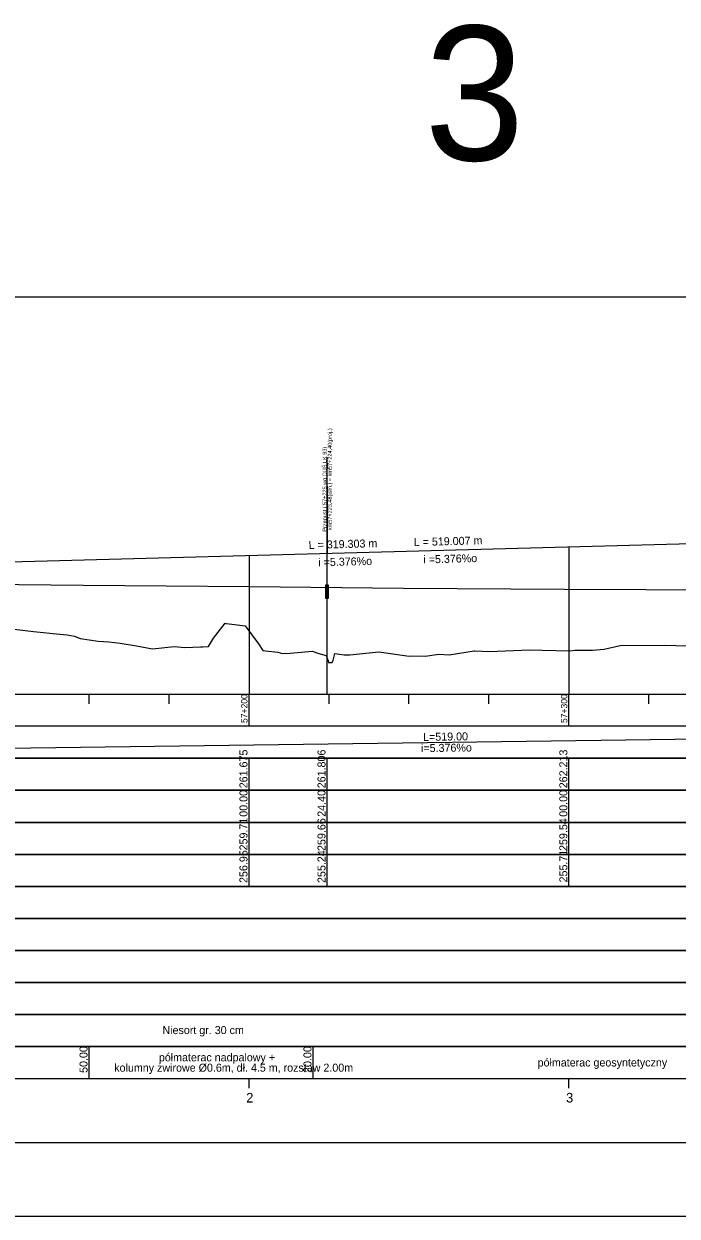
# Model space of a CAD drawing. Extents: x 6445630 to 6518227, y 5499240 to 5511716.
# Drawn here: x 6456360.8 to 6456565.1, y 5508966.7 to 5509339.1 of the extents above; entities that cross this region are included whole.
import ezdxf

# ---------------------------------------------------------------- set-up
doc = ezdxf.new("R2010")
doc.units = 0
for name, color, linetype in [('Default', 7, 'Continuous'), ('TOR_PROF-obiekty+opisy', 7, 'Continuous'), ('TOR_PROF-opisy pomocnicze', 7, 'Continuous'), ('TOR_PROF-tabelka-geometria T1', 7, 'Continuous'), ('TOR_PROF-tabelka-kilometracja', 7, 'Continuous'), ('TOR_PROF-tabelka-odleglosci T1', 7, 'Continuous'), ('TOR_PROF-tabelka-pochylenia proj T1', 7, 'Continuous'), ('TOR_PROF-tabelka-rodzaj rowu T1', 7, 'Continuous'), ('TOR_PROF-tabelka-rowyT1', 7, 'Continuous'), ('TOR_PROF-tabelka-rurociagi T1', 7, 'Continuous'), ('TOR_PROF-tabelka-rzedne istn T1', 7, 'Continuous'), ('TOR_PROF-tabelka-rzedne proj T1', 7, 'Continuous'), ('TOR_PROF-tabelka-teren istniejacy T1', 7, 'Continuous'), ('TOR_PROF-tabelka-warstwa ochronna T1', 7, 'Continuous'), ('TOR_PROF-tor istniejacy T1', 7, 'Continuous'), ('TOR_PROF-tor projektowany', 7, 'Continuous'), ('TOR_PROF-uklad odniesienia', 7, 'Continuous'), ('TOR_PROF-warstwa ochronna', 7, 'Continuous'), ('TOR_RAMKI-dodatkowe3', 7, 'Continuous'), ('TOR_RAMKI-MASKA WYCIECIA', 7, 'Continuous')]:
    doc.layers.add(name, color=color, linetype=linetype)

msp = doc.modelspace()

# ---------------------------------------------------------------- linework, layer by layer
at = {"layer": 'TOR_PROF-obiekty+opisy'}
for p, q in [((6456455.61, 5509129.74), (6456455.61, 5509203.78)), ((6456455.61, 5509194.78), (6456455.61, 5509173.78))]:
    msp.add_line(p, q, dxfattribs=at)
for points in [[(6456456.07, 5509163.81), (6456455.15, 5509163.81), (6456455.15, 5509159.73), (6456456.07, 5509159.73)], [(6456455.99, 5509163.27), (6456455.24, 5509163.27), (6456455.24, 5509160.27), (6456455.99, 5509160.27)]]:
    msp.add_lwpolyline(points, close=True, dxfattribs=at)
for points in [[(6456456.07, 5509159.73), (6456456.07, 5509163.81), (6456455.15, 5509163.81), (6456455.15, 5509159.73), (6456456.07, 5509159.73)], [(6456455.99, 5509160.27), (6456455.24, 5509160.27), (6456455.24, 5509163.27), (6456455.99, 5509163.27), (6456455.99, 5509160.27)]]:
    msp.add_lwpolyline(points, dxfattribs=at)
at = {"layer": 'TOR_PROF-tabelka-geometria T1'}
for points in [[(6452331.21, 5508989.74), (6462728.4, 5508989.74)], [(6452331.21, 5508989.74), (6462731.21, 5508989.74)]]:
    msp.add_lwpolyline(points, dxfattribs=at)
at = {"layer": 'TOR_PROF-tabelka-kilometracja'}
for points in [[(6456431.21, 5509006.74), (6456431.21, 5509009.74)], [(6456531.21, 5509006.74), (6456531.21, 5509009.74)]]:
    msp.add_lwpolyline(points, dxfattribs=at)
at = {"layer": 'TOR_PROF-tabelka-odleglosci T1'}
msp.add_lwpolyline([(6452331.21, 5509089.74), (6462731.21, 5509089.74), (6462731.21, 5509099.74), (6452331.21, 5509099.74)], close=True, dxfattribs=at)
for points in [[(6456431.21, 5509089.74), (6456431.21, 5509099.74)], [(6456455.61, 5509089.74), (6456455.61, 5509099.74)], [(6456531.21, 5509089.74), (6456531.21, 5509099.74)]]:
    msp.add_lwpolyline(points, dxfattribs=at)
at = {"layer": 'TOR_PROF-tabelka-pochylenia proj T1'}
msp.add_lwpolyline([(6452331.21, 5509109.74), (6462731.21, 5509109.74), (6462731.21, 5509119.74), (6452331.21, 5509119.74)], close=True, dxfattribs=at)
msp.add_lwpolyline([(6456231.21, 5509111.24), (6456750.21, 5509118.24)], dxfattribs=at)
at = {"layer": 'TOR_PROF-tabelka-rodzaj rowu T1'}
for points in [[(6452331.21, 5509049.74), (6462731.21, 5509049.74), (6462731.21, 5509059.74), (6452331.21, 5509059.74)], [(6452331.21, 5509029.74), (6462731.21, 5509029.74), (6462731.21, 5509039.74), (6452331.21, 5509039.74)]]:
    msp.add_lwpolyline(points, close=True, dxfattribs=at)
at = {"layer": 'TOR_PROF-tabelka-rowyT1'}
msp.add_lwpolyline([(6452331.21, 5509059.74), (6462731.21, 5509059.74), (6462731.21, 5509069.74), (6452331.21, 5509069.74)], close=True, dxfattribs=at)
at = {"layer": 'TOR_PROF-tabelka-rurociagi T1'}
msp.add_lwpolyline([(6452331.21, 5509039.74), (6462731.21, 5509039.74), (6462731.21, 5509049.74), (6452331.21, 5509049.74)], close=True, dxfattribs=at)
at = {"layer": 'TOR_PROF-tabelka-rzedne istn T1'}
msp.add_lwpolyline([(6452331.21, 5509079.74), (6462731.21, 5509079.74), (6462731.21, 5509089.74), (6452331.21, 5509089.74)], close=True, dxfattribs=at)
for points in [[(6456431.21, 5509079.74), (6456431.21, 5509089.74)], [(6456455.61, 5509079.74), (6456455.61, 5509089.74)], [(6456531.21, 5509079.74), (6456531.21, 5509089.74)], [(6456431.21, 5509069.74), (6456431.21, 5509079.74)], [(6456431.21, 5509069.74), (6456431.21, 5509079.74)], [(6456431.21, 5509069.74), (6456431.21, 5509079.74)], [(6456431.21, 5509069.74), (6456431.21, 5509079.74)], [(6456431.21, 5509069.74), (6456431.21, 5509079.74)], [(6456455.61, 5509069.74), (6456455.61, 5509079.74)], [(6456531.21, 5509069.74), (6456531.21, 5509079.74)], [(6456531.21, 5509069.74), (6456531.21, 5509079.74)], [(6456531.21, 5509069.74), (6456531.21, 5509079.74)], [(6456531.21, 5509069.74), (6456531.21, 5509079.74)], [(6456531.21, 5509069.74), (6456531.21, 5509079.74)]]:
    msp.add_lwpolyline(points, dxfattribs=at)
at = {"layer": 'TOR_PROF-tabelka-rzedne proj T1'}
msp.add_lwpolyline([(6452331.21, 5509099.74), (6462731.21, 5509099.74), (6462731.21, 5509109.74), (6452331.21, 5509109.74)], close=True, dxfattribs=at)
for points in [[(6456431.21, 5509099.74), (6456431.21, 5509109.74)], [(6456455.61, 5509099.74), (6456455.61, 5509109.74)], [(6456531.21, 5509099.74), (6456531.21, 5509109.74)]]:
    msp.add_lwpolyline(points, dxfattribs=at)
at = {"layer": 'TOR_PROF-tabelka-teren istniejacy T1'}
msp.add_lwpolyline([(6452331.21, 5509069.74), (6462731.21, 5509069.74), (6462731.21, 5509079.74), (6452331.21, 5509079.74)], close=True, dxfattribs=at)
msp.add_lwpolyline([(6452331.21, 5509069.74), (6462731.21, 5509069.74), (6462731.21, 5509079.74), (6452331.21, 5509079.74)], close=True, dxfattribs=at)
msp.add_lwpolyline([(6452331.21, 5509069.74), (6462731.21, 5509069.74), (6462731.21, 5509079.74), (6452331.21, 5509079.74)], close=True, dxfattribs=at)
msp.add_lwpolyline([(6452331.21, 5509069.74), (6462731.21, 5509069.74), (6462731.21, 5509079.74), (6452331.21, 5509079.74)], close=True, dxfattribs=at)
msp.add_lwpolyline([(6452331.21, 5509069.74), (6462731.21, 5509069.74), (6462731.21, 5509079.74), (6452331.21, 5509079.74)], close=True, dxfattribs=at)
at = {"layer": 'TOR_PROF-tabelka-warstwa ochronna T1'}
msp.add_lwpolyline([(6452331.21, 5509019.74), (6462731.21, 5509019.74), (6462731.21, 5509029.74), (6452331.21, 5509029.74)], close=True, dxfattribs=at)
at = {"layer": 'TOR_PROF-tor istniejacy T1'}
msp.add_lwpolyline([(6456580.72, 5509162.29), (6456529.85, 5509162.44), (6456479.54, 5509162.79), (6456431.21, 5509163.29), (6456379.3, 5509163.69), (6456328.9, 5509164.19), (6456281.17, 5509164.64), (6456233.54, 5509165.19), (6456191.17, 5509165.58), (6456181.17, 5509165.69), (6456176.61, 5509165.74), (6456135.02, 5509166.19), (6456132.4, 5509166.19), (6456083.4, 5509166.54), (6456035.29, 5509167.04), (6455981.91, 5509167.69), (6455927.89, 5509168.34), (6455879.29, 5509168.99), (6455832.07, 5509169.69), (6455781.2, 5509170.34), (6455730.52, 5509170.84)], dxfattribs=at)
at = {"layer": 'TOR_PROF-tor projektowany'}
for p, q in [((6456231.21, 5509167.74), (6456750.21, 5509181.69)), ((6456298.2, 5509169.54), (6456617.5, 5509178.12))]:
    msp.add_line(p, q, dxfattribs=at)
for points in [[(6456531.21, 5509175.8), (6456531.21, 5509134.74), (6456531.21, 5509129.74), (6456531.21, 5509129.74)], [(6456531.21, 5509175.8), (6456531.21, 5509134.74), (6456531.21, 5509129.74), (6456531.21, 5509129.74)], [(6456431.21, 5509173.11), (6456431.21, 5509134.74), (6456431.21, 5509129.74), (6456431.21, 5509129.74)], [(6456431.21, 5509173.11), (6456431.21, 5509134.74), (6456431.21, 5509129.74), (6456431.21, 5509129.74)]]:
    msp.add_lwpolyline(points, dxfattribs=at)
at = {"layer": 'TOR_PROF-uklad odniesienia'}
for p, q in [((6452331.21, 5509129.74), (6462731.21, 5509129.74)), ((6456381.21, 5509126.74), (6456381.21, 5509129.74)), ((6456406.21, 5509126.74), (6456406.21, 5509129.74)), ((6456431.21, 5509119.74), (6456431.21, 5509129.74)), ((6456456.21, 5509126.74), (6456456.21, 5509129.74)), ((6456481.21, 5509126.74), (6456481.21, 5509129.74)), ((6456506.21, 5509126.74), (6456506.21, 5509129.74)), ((6456531.21, 5509119.74), (6456531.21, 5509129.74)), ((6456556.21, 5509126.74), (6456556.21, 5509129.74))]:
    msp.add_line(p, q, dxfattribs=at)
at = {"layer": 'TOR_PROF-warstwa ochronna'}
msp.add_lwpolyline([(6452331.21, 5509009.74), (6462731.21, 5509009.74), (6462731.21, 5509019.74), (6452331.21, 5509019.74)], close=True, dxfattribs=at)
for points in [[(6456381.21, 5509009.74), (6456381.21, 5509019.74)], [(6456451.21, 5509009.74), (6456451.21, 5509019.74)]]:
    msp.add_lwpolyline(points, dxfattribs=at)
at = {"layer": 'TOR_RAMKI-dodatkowe3'}
for p, q in [((6456357.81, 5509150.05), (6456363.77, 5509149.38)), ((6456363.77, 5509149.38), (6456372.03, 5509148.53)), ((6456420.04, 5509147.23), (6456423.7, 5509151.92)), ((6456423.7, 5509151.92), (6456423.93, 5509151.88)), ((6456423.93, 5509151.88), (6456424.16, 5509151.83)), ((6456424.16, 5509151.83), (6456430, 5509151.13)), ((6456430, 5509151.13), (6456434.15, 5509145.48)), ((6456372.03, 5509148.53), (6456374.31, 5509148.29)), ((6456374.31, 5509148.29), (6456376.62, 5509147.86)), ((6456376.62, 5509147.86), (6456378.44, 5509147.12)), ((6456378.44, 5509147.12), (6456384.05, 5509146.3)), ((6456384.05, 5509146.3), (6456387.38, 5509146.11)), ((6456387.38, 5509146.11), (6456390.93, 5509145.65)), ((6456390.93, 5509145.65), (6456395.99, 5509144.84)), ((6456418.48, 5509144.61), (6456420.04, 5509147.23)), ((6456434.15, 5509145.48), (6456435.47, 5509143.43)), ((6456547.23, 5509144.93), (6456561.06, 5509145.04)), ((6456561.06, 5509145.04), (6456568.18, 5509144.88)), ((6456395.99, 5509144.84), (6456401.03, 5509143.93)), ((6456401.03, 5509143.93), (6456407.81, 5509144.64)), ((6456407.81, 5509144.64), (6456411.13, 5509144.36)), ((6456411.13, 5509144.36), (6456416.09, 5509144.54)), ((6456416.09, 5509144.54), (6456416.77, 5509144.57)), ((6456416.77, 5509144.57), (6456418.48, 5509144.61)), ((6456435.47, 5509143.43), (6456436.35, 5509143.34)), ((6456436.35, 5509143.34), (6456440.25, 5509142.9)), ((6456440.25, 5509142.9), (6456441.71, 5509142.46)), ((6456441.71, 5509142.46), (6456444.1, 5509142.57)), ((6456444.1, 5509142.57), (6456450.91, 5509143.15)), ((6456450.91, 5509143.15), (6456453.04, 5509142.43)), ((6456453.04, 5509142.43), (6456455.32, 5509141.81)), ((6456455.32, 5509141.81), (6456455.89, 5509140.13)), ((6456457.54, 5509140.4), (6456458.07, 5509142.51)), ((6456458.07, 5509142.51), (6456460.96, 5509142.08)), ((6456460.96, 5509142.08), (6456462.68, 5509142.03)), ((6456462.68, 5509142.03), (6456471.76, 5509143)), ((6456471.76, 5509143), (6456481.25, 5509141.65)), ((6456481.25, 5509141.65), (6456482.15, 5509141.74)), ((6456482.15, 5509141.74), (6456486.29, 5509141.69)), ((6456486.29, 5509141.69), (6456490.49, 5509142.31)), ((6456490.49, 5509142.31), (6456493.79, 5509142.05)), ((6456493.79, 5509142.05), (6456501.63, 5509143.27)), ((6456501.63, 5509143.27), (6456501.76, 5509143.26)), ((6456501.76, 5509143.26), (6456506.33, 5509143.05)), ((6456506.33, 5509143.05), (6456518.91, 5509143.6)), ((6456518.91, 5509143.6), (6456522.87, 5509143.51)), ((6456522.87, 5509143.51), (6456531.69, 5509143.29)), ((6456531.69, 5509143.29), (6456533.07, 5509143.47)), ((6456533.07, 5509143.47), (6456538.54, 5509143.56)), ((6456538.54, 5509143.56), (6456542.27, 5509143.82)), ((6456542.27, 5509143.82), (6456547.23, 5509144.93)), ((6456455.89, 5509140.13), (6456456.14, 5509139.56)), ((6456456.14, 5509139.56), (6456456.44, 5509139.64)), ((6456456.44, 5509139.64), (6456457.23, 5509139.63)), ((6456457.23, 5509139.63), (6456457.54, 5509140.4))]:
    msp.add_line(p, q, dxfattribs=at)
at = {"layer": 'TOR_RAMKI-MASKA WYCIECIA'}
msp.add_lwpolyline([(6456217.24, 5508966.75), (6457227.24, 5508966.75), (6457227.24, 5509253.75), (6456217.24, 5509253.75)], close=True, dxfattribs=at)

# ---------------------------------------------------------------- texts
at = {"layer": 'Default'}
for p in [(6456379.3, 5509163.69), (6456431.21, 5509163.29), (6456479.54, 5509162.79), (6456529.85, 5509162.44)]:
    msp.add_text('+', height=0.001, dxfattribs=at).set_placement(p)
at = {"layer": 'TOR_PROF-obiekty+opisy'}
for s, p in [(' km57+223,48(istn.) = km57+224,40(proj.) ', (6456457.07, 5509180.52)), ('Przepust ( 57+225 wg DUŚ LK 93)', (6456455.45, 5509180.52))]:
    msp.add_text(s, height=1.25, rotation=90, dxfattribs=at).set_placement(p)
at = {"layer": 'TOR_PROF-opisy pomocnicze'}
for s, p in [('L = 519.007 m', (6456482.73, 5509176)), ('L = 319.303 m', (6456449.87, 5509175.11)), ('  i =5.376%o', (6456451.02, 5509169.64)), ('  i =5.376%o', (6456483.88, 5509170.53))]:
    msp.add_text(s, height=2.5, rotation=1.5396, dxfattribs=at).set_placement(p)
at = {"layer": 'TOR_PROF-tabelka-kilometracja'}
for s, p in [('2', (6456430.33, 5509002.24)), ('3', (6456530.32, 5509002.24))]:
    msp.add_text(s, height=3, dxfattribs=at).set_placement(p)
at = {"layer": 'TOR_PROF-tabelka-odleglosci T1'}
for s, p in [('00.00', (6456430.71, 5509091.48)), ('24.40', (6456455.11, 5509091.48)), ('00.00', (6456530.71, 5509091.48))]:
    msp.add_text(s, height=2.5, rotation=90, dxfattribs=at).set_placement(p)
at = {"layer": 'TOR_PROF-tabelka-pochylenia proj T1'}
for s, p in [('L=519.00', (6456485.63, 5509115.17)), ('i=5.376%o', (6456484.98, 5509111.66))]:
    msp.add_text(s, height=2.5, rotation=0.7727, dxfattribs=at).set_placement(p)
at = {"layer": 'TOR_PROF-tabelka-rzedne istn T1'}
for s, p in [('259.71', (6456430.71, 5509080.97)), ('259.66', (6456455.11, 5509080.8)), ('259.54', (6456530.71, 5509080.8)), ('256.95', (6456430.71, 5509070.8)), ('255.24', (6456455.11, 5509070.8)), ('255.71', (6456530.71, 5509070.97))]:
    msp.add_text(s, height=2.5, rotation=90, dxfattribs=at).set_placement(p)
at = {"layer": 'TOR_PROF-tabelka-rzedne proj T1'}
for s, p in [('261.675', (6456430.71, 5509100.37)), ('261.806', (6456455.11, 5509100.37)), ('262.213', (6456530.71, 5509100.37))]:
    msp.add_text(s, height=2.5, rotation=90, dxfattribs=at).set_placement(p)
at = {"layer": 'TOR_PROF-tabelka-warstwa ochronna T1'}
msp.add_text('Niesort gr. 30 cm', height=2.5, dxfattribs=at).set_placement((6456404.13, 5509023.61))
at = {"layer": 'TOR_PROF-uklad odniesienia'}
msp.add_text('3', height=42, dxfattribs=at).set_placement((6456486.06, 5509296.49))
for s, p in [('57+200', (6456430.71, 5509120.76)), ('57+300', (6456530.71, 5509120.76))]:
    msp.add_text(s, height=2, rotation=90, dxfattribs=at).set_placement(p)
at = {"layer": 'TOR_PROF-warstwa ochronna'}
for s, p in [('50.00', (6456380.71, 5509011.48)), ('20.00', (6456450.71, 5509011.48))]:
    msp.add_text(s, height=2.5, rotation=90, dxfattribs=at).set_placement(p)
for s, p in [('półmaterac nadpalowy +', (6456403.01, 5509015.1)), ('półmaterac geosyntetyczny', (6456521.42, 5509013.49)), ('kolumny żwirowe Ø0.6m, dł. 4.5 m, rozstaw 2.00m', (6456389.06, 5509011.87))]:
    msp.add_text(s, height=2.5, dxfattribs=at).set_placement(p)

doc.saveas('drawing.dxf')
